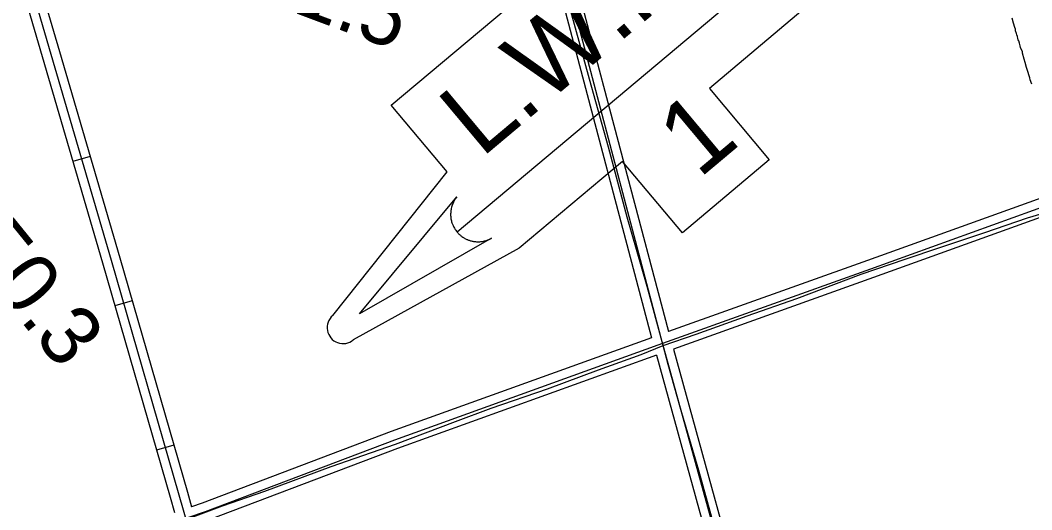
# Model space of a CAD drawing. Extents: x 3424494 to 3462436, y 522220 to 547718.
# Drawn here: x 3452364 to 3454050, y 542532 to 543347 of the extents above; entities that cross this region are included whole.
import ezdxf

# ---------------------------------------------------------------- set-up
doc = ezdxf.new("R2010")
doc.units = 0
for name, color, linetype in [('V-DTCH-CNTR', 7, 'Continuous'), ('V-ROAD-CNTR', 7, 'Continuous'), ('V-SITE-VEGE', 7, 'Continuous'), ('V-SURV-IDEN', 7, 'Continuous'), ('V-TOPO-WATR-IDEN', 7, 'Continuous')]:
    doc.layers.add(name, color=color, linetype=linetype)

msp = doc.modelspace()

# ---------------------------------------------------------------- linework, layer by layer
at = {"layer": 'V-DTCH-CNTR'}
for points in [[(3453526.6, 542482.9), (3453494.5, 542596.8), (3453463.8, 542702.4), (3453443.7, 542773.5), (3453435, 542805), (3453408.4, 542903.2), (3453375.2, 543018.6), (3453344.3, 543135.1), (3453312.5, 543248.5), (3453281.6, 543361.9), (3453245.8, 543486.2), (3453207.7, 543635), (3453182.9, 543723.1), (3453177.7, 543741.2), (3453154.1, 543824.1), (3453111.1, 543982.6), (3453088.3, 544072.7), (3453054.8, 544198.9), (3453034.8, 544272.3)], [(3452638.5, 542514.8), (3452700.7, 542538.1), (3452771.1, 542562.4), (3452881.6, 542603.5), (3452988.9, 542640.7), (3453088.9, 542678.4), (3453148.8, 542700.6), (3453242.2, 542733.1), (3453327.4, 542764.9), (3453398.5, 542790), (3453435, 542805), (3453490.2, 542824.1), (3453575, 542854.4), (3453658.2, 542883.6), (3453765.2, 542923.9), (3453838.7, 542948.6), (3453896.6, 542968.1), (3453971.6, 542993.1), (3454042.8, 543017.4), (3454101.1, 543035)]]:
    msp.add_lwpolyline(points, dxfattribs=at)
at = {"layer": 'V-ROAD-CNTR'}
for p, q in [((3452480.2, 543119.6), (3452451.4, 543111.2)), ((3452550.2, 542879.6), (3452521.4, 542871.2)), ((3452619.6, 542639.4), (3452590.8, 542631.1))]:
    msp.add_line(p, q, dxfattribs=at)
for points in [[(3453041.8, 544305.4), (3453194.7, 543743.2), (3453296.6, 543386.2), (3453444.3, 542828.2)], [(3453012.8, 544297.5), (3453165.8, 543735.1), (3453267.7, 543378.2), (3453416, 542818.1)], [(3453027.3, 544301.5), (3453180.3, 543739.2), (3453282.2, 543382.2), (3453431.5, 542817.9), (3453579.8, 542281.3), (3453694, 541871.9), (3453701.2, 541849.5)], [(3452313.1, 543645.7), (3452340.9, 543594.1), (3452429.1, 543294.5), (3452529.5, 542951.1), (3452642.3, 542560.8), (3452649.3, 542536.6)], [(3452286.7, 543631.5), (3452313, 543582.6), (3452400.3, 543286.1), (3452500.7, 542942.7), (3452613.5, 542552.5), (3452620.9, 542526.9)], [(3452299.9, 543638.6), (3452327, 543588.4), (3452414.7, 543290.3), (3452515.1, 542946.9), (3452627.9, 542556.6), (3452737.8, 542176.6), (3452836.6, 541842.6), (3452909.1, 541595.1), (3452941.5, 541489.7), (3453011, 541245.2), (3453069.9, 541039.1), (3453171.6, 540684.5), (3453214.2, 540548.2), (3453308.8, 540221.9), (3453394.5, 539932.3), (3453467.1, 539674.3)], [(3454252.1, 543343.8), (3454225.6, 543330.4), (3454208.7, 543314.8), (3454215.2, 543267.7), (3454234.8, 543218), (3454237.1, 543176.7), (3454222.5, 543137.2), (3454188.2, 543101.7), (3454138.3, 543066.5), (3454085.8, 543042.1), (3453780.8, 542932.4), (3453426.4, 542805.9), (3452987.2, 542647.8), (3452671.8, 542528.5), (3452533, 542480.9), (3452048.6, 542314.2), (3451455.6, 542096.2), (3451046.2, 541941), (3450815.6, 541853), (3450715.5, 541809.7)], [(3454214.5, 543158.8), (3454209.5, 543145.3), (3454178.4, 543113.1), (3454130.8, 543079.5), (3454080.1, 543056), (3453775.7, 542946.5), (3453444.3, 542828.2)], [(3454230.9, 543124.4), (3454198, 543090.3), (3454145.9, 543053.4), (3454091.5, 543028.2), (3453785.8, 542918.2), (3453452.3, 542799.2)], [(3453416, 542818.1), (3452982, 542661.9), (3452666.7, 542542.6), (3452649.3, 542536.6)], [(3453423.9, 542789.1), (3452992.4, 542633.7), (3452676.9, 542514.4), (3452657.7, 542507.8)], [(3453423.9, 542789.1), (3453565.4, 542277.3), (3453679.7, 541867.6), (3453684.2, 541853.5)], [(3453452.3, 542799.2), (3453594.3, 542285.3), (3453708.4, 541876.2), (3453712.4, 541863.8)]]:
    msp.add_lwpolyline(points, dxfattribs=at)
at = {"layer": 'V-SITE-VEGE'}
msp.add_lwpolyline([(3454049.8, 543240), (3454047.2, 543247.3), (3454046.5, 543250.4), (3454044.6, 543255.9), (3454043.9, 543259.4), (3454041, 543267.9), (3454038.8, 543276), (3454036.9, 543281.5), (3454034.4, 543291.6), (3454034.1, 543294.3), (3454032.2, 543298.2), (3454031.1, 543301.3), (3454030.4, 543304), (3454029.6, 543305.9), (3454029.3, 543308.2), (3454028.2, 543312.1), (3454027.1, 543314.1), (3454026.7, 543316.4), (3454025.6, 543319.5), (3454024.9, 543322.2), (3454024.2, 543324.2), (3454022.7, 543328.8), (3454022.4, 543331.9), (3454021.2, 543334.6), (3454019.4, 543341.6), (3454016.9, 543350.2)], dxfattribs=at)
at = {"layer": 'V-TOPO-WATR-IDEN'}
msp.add_line((3453091.7, 542994.2), (3453667.3, 543476.8), dxfattribs=at)
for points in [[(3452884.6, 542855.1), (3453075, 543094), (3452982.1, 543204.9), (3453471.3, 543615.2), (3453564.3, 543504.3), (3453840.3, 543656.4)], [(3453874.4, 543615.8), (3453668.3, 543363.8), (3453512.4, 543233.1), (3453612.2, 543114.1), (3453467.3, 542992.6), (3453367.5, 543111.6), (3453195.2, 542967.2), (3452918.7, 542814.5)]]:
    msp.add_lwpolyline(points, dxfattribs=at)
msp.add_lwpolyline([(3453149.3, 542983.8), (3452928.9, 542857.7), (3453091.5, 543052.7), (3453088.8, 543049.1), (3453086.5, 543045.3), (3453085.7, 543043.7), (3453085, 543042.3), (3453084.3, 543040.6), (3453083.6, 543038.9), (3453083.1, 543037.3), (3453082.5, 543035.3), (3453082, 543033), (3453081.7, 543031.7), (3453081.5, 543030.1), (3453081.2, 543027.9), (3453081.1, 543026.2), (3453081, 543024.3), (3453081, 543023.1), (3453081, 543021.7), (3453081.1, 543020.1), (3453081.3, 543018.6), (3453081.5, 543017.1), (3453081.6, 543015.9), (3453082, 543014.1), (3453082.4, 543012.4), (3453082.7, 543011), (3453083.2, 543009.4), (3453083.7, 543008.1), (3453084.1, 543006.9), (3453084.5, 543006), (3453085.1, 543004.6), (3453085.8, 543003.2), (3453086.4, 543001.9), (3453087.2, 543000.6), (3453087.9, 542999.4), (3453088.7, 542998.1), (3453089.4, 542997.1), (3453090.5, 542995.7), (3453091.7, 542994.2), (3453092.1, 542993.7), (3453092.7, 542993), (3453093.5, 542992.2), (3453094.2, 542991.4), (3453094.9, 542990.7), (3453095.7, 542990), (3453096.6, 542989.2), (3453097.2, 542988.6), (3453098.1, 542987.9), (3453099, 542987.2), (3453099.6, 542986.7), (3453101.3, 542985.5), (3453102.2, 542984.9), (3453102.8, 542984.6), (3453103.9, 542983.9), (3453104.8, 542983.4), (3453105.8, 542982.9), (3453107, 542982.3), (3453108.2, 542981.7), (3453109.1, 542981.3), (3453109.9, 542981), (3453110.9, 542980.6), (3453111.9, 542980.3), (3453113, 542979.9), (3453114.2, 542979.6), (3453115.4, 542979.2), (3453116.9, 542978.9), (3453118, 542978.6), (3453119.2, 542978.4), (3453120.4, 542978.2), (3453121.3, 542978.1), (3453122.4, 542978), (3453124, 542977.9), (3453124, 542977.9), (3453124.9, 542977.8), (3453125.6, 542977.8), (3453126.7, 542977.8), (3453128, 542977.8), (3453129, 542977.9), (3453129.9, 542977.9), (3453131.1, 542978), (3453132.2, 542978.1), (3453133, 542978.2), (3453134.1, 542978.4), (3453135.5, 542978.6), (3453136.3, 542978.8), (3453137, 542979), (3453137.6, 542979.1), (3453138.3, 542979.3), (3453139.3, 542979.5), (3453140.2, 542979.8), (3453141.2, 542980.1), (3453142.1, 542980.4), (3453143.2, 542980.9), (3453143.9, 542981.1), (3453145, 542981.6), (3453146.3, 542982.2), (3453147.2, 542982.6), (3453147.9, 542983), (3453148.6, 542983.3), (3453149, 542983.6)], close=True, dxfattribs=at)
msp.add_arc((3452901.7, 542834.8), 26.5, 129.9794, 309.9794, dxfattribs=at)

# ---------------------------------------------------------------- texts
at = {"layer": 'V-SURV-IDEN'}
for s, rotation, p in [('1142+41.5', 339.4517, (3452393.8, 543519)), ('1140+50.3', 309.121, (3452030.8, 543255.4))]:
    msp.add_text(s, height=100, rotation=rotation, dxfattribs=at).set_placement(p)
at = {"layer": 'V-TOPO-WATR-IDEN'}
for s, rotation, p in [('L.W.R.P.', 39.9793, (3453132, 543116)), ('1', 39.9794, (3453494.8, 543081.6))]:
    msp.add_text(s, height=124.5, rotation=rotation, dxfattribs=at).set_placement(p)

doc.saveas('drawing.dxf')
